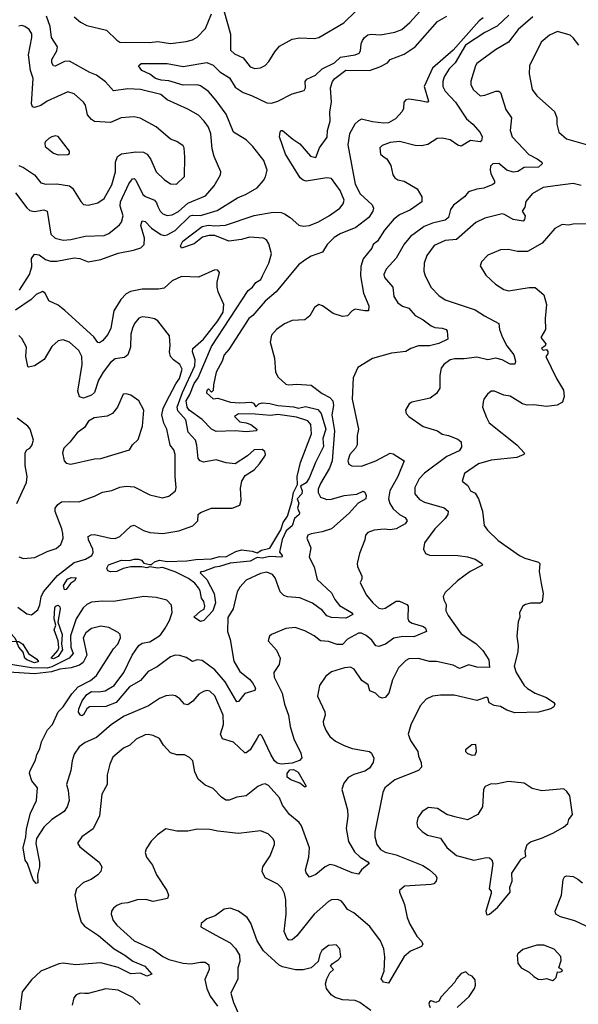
# Model space of a CAD drawing. Extents: x 1690054 to 1842981, y 782881 to 914114.
# Tile 466 of 656: x 1802451 to 1805987, y 806914 to 813147. Entities that reach past the tile are written whole.
import ezdxf

# ---------------------------------------------------------------- set-up
doc = ezdxf.new("R2010")
doc.units = 0

msp = doc.modelspace()

# ---------------------------------------------------------------- linework, layer by layer
at = {"layer": '0CON10XD'}
for points in [[(1805546.6, 813175), (1805473.3, 813106.7), (1805394.5, 813065), (1805273.3, 812985), (1805207, 812873), (1805169.6, 812835), (1805138.9, 812785), (1805129.3, 812755), (1805130.4, 812725), (1805143.8, 812695), (1805208.9, 812625), (1805280.1, 812520.1), (1805320, 812485), (1805365, 812432), (1805378.6, 812405), (1805375, 812381.2), (1805365, 812374.5), (1805305, 812381.5), (1805245, 812346.4), (1805225, 812352.3), (1805175, 812387.1), (1805125, 812397.5), (1805094.3, 812395.7), (1805035, 812357.5), (1804995, 812348.6), (1804955, 812350), (1804855, 812375.6), (1804795, 812369.5), (1804745, 812350.8), (1804730.8, 812335), (1804734.3, 812295), (1804757.5, 812277.5), (1804775, 812266), (1804800, 812225), (1804813.8, 812165), (1804826.1, 812146.1), (1804844.2, 812134.2), (1804885, 812124.2), (1804966, 812076), (1804996.9, 812025), (1804995.7, 811995), (1804925, 811942.5), (1804855, 811911.3), (1804818.9, 811885), (1804760, 811815), (1804715.8, 811744.2), (1804688.9, 811725), (1804680.2, 811699.8), (1804625.9, 811634.1), (1804611.2, 811585), (1804608, 811525), (1804627.2, 811415), (1804660.4, 811335), (1804658, 811305), (1804635, 811303.8), (1804575, 811315.5), (1804555, 811304.3), (1804526.6, 811273.4), (1804495, 811268.6), (1804435, 811287.1), (1804366.7, 811335), (1804345, 811343.3), (1804316.7, 811325), (1804287.3, 811272.7), (1804255, 811246.2), (1804175, 811242.9), (1804128.1, 811221.9), (1804076.2, 811185), (1804045, 811150), (1804036.1, 811106.1), (1804062.9, 811005), (1804069.2, 810915), (1804086, 810885), (1804135, 810840.8), (1804155, 810835.6), (1804205, 810839.5), (1804295, 810834.5), (1804365, 810780), (1804415, 810754.7), (1804433.1, 810735), (1804437.7, 810705), (1804426.2, 810645), (1804443, 810545), (1804427.8, 810355), (1804411.5, 810308.5), (1804355, 810211.2), (1804340.5, 810175), (1804339.2, 810155), (1804355.3, 810125.3), (1804395, 810110.8), (1804425, 810111.2), (1804505, 810134.7), (1804585, 810142.7), (1804625, 810162.9), (1804635, 810156.2), (1804644.4, 810135), (1804641.4, 810115), (1804594.1, 810085.9), (1804536.2, 810023.8), (1804425, 809924.4), (1804365.5, 809904.5), (1804295, 809892), (1804275, 809883.3), (1804268, 809865), (1804292.9, 809805), (1804284.2, 809745), (1804313.9, 809683.9), (1804333.4, 809603.4), (1804425, 809518.9), (1804446, 809476), (1804475, 809439.1), (1804552, 809395), (1804558.9, 809381.1), (1804515, 809358.9), (1804425, 809362.4), (1804394.1, 809374.1), (1804367, 809407), (1804305, 809453.9), (1804225, 809487.7), (1804145.5, 809494.5), (1804122.3, 809502.3), (1804100, 809525), (1804067.7, 809615), (1804051.9, 809635), (1804015, 809650.8), (1803975, 809640.7), (1803885, 809598.6), (1803845, 809554), (1803828.1, 809525), (1803802.8, 809417.2), (1803767.9, 809362.1), (1803766.4, 809275), (1803783.9, 809223.9), (1803806, 809086), (1803845, 809021.5), (1803905, 808972.5), (1803925, 808948.8), (1803942.5, 808915), (1803939.7, 808900.3), (1803875, 808882.2), (1803835, 808830.8), (1803825, 808830), (1803751.9, 808955), (1803685, 809030.8), (1803605, 809091.8), (1803575, 809094.4), (1803545, 809084.4), (1803505, 809109.1), (1803465, 809122.9), (1803435, 809123.8), (1803405, 809113.8), (1803320, 809050), (1803265, 809022.1), (1803215, 808963.3), (1803145, 808923.1), (1803060.5, 808825), (1802995, 808798.8), (1802892.7, 808797.3), (1802876, 808785), (1802855, 808746.2), (1802845, 808740.8), (1802835, 808744), (1802823.1, 808763.1), (1802824.7, 808785), (1802846.4, 808835), (1802875.7, 808875), (1802905, 808895.3), (1802952, 808892), (1802991.2, 808898.8), (1803048.4, 808931.6), (1803110.2, 809015), (1803162.8, 809125), (1803203.9, 809186.1), (1803225, 809199.7), (1803275, 809209.2), (1803325, 809239.6), (1803345, 809255.5), (1803371.3, 809295), (1803398.9, 809345), (1803416.5, 809395), (1803411.7, 809441.7), (1803382.2, 809472.2), (1803315, 809489.3), (1803235.9, 809495.9), (1803045, 809464), (1802975, 809467.1), (1802905, 809460), (1802875, 809446), (1802852.1, 809425), (1802808.1, 809355), (1802772.2, 809247.8), (1802774.8, 809175), (1802789, 809135), (1802763.5, 809106.5), (1802655, 809049.7), (1802625, 809042.5), (1802525, 809043.3), (1802326.1, 809076.1)], [(1802425, 812050.8), (1802495, 811956.5), (1802515, 811939.1), (1802545, 811933.8), (1802603.2, 811943.2), (1802623.8, 811935), (1802648.7, 811788.7), (1802675, 811763.1), (1802725, 811751.5), (1802775, 811756.4), (1802865, 811777.7), (1802985, 811780), (1803015, 811793.8), (1803082.4, 811847.6), (1803094.6, 811865), (1803105.9, 811905), (1803087.6, 811967.6), (1803089, 811995), (1803142, 812108), (1803165, 812140), (1803175, 812141.4), (1803185, 812130.8), (1803231.2, 812041.2), (1803248, 812028), (1803303.9, 812003.9), (1803317.8, 811987.8), (1803326.2, 811965), (1803340, 811935), (1803357.7, 811917.7), (1803385, 811907.7), (1803415, 811912.8), (1803455, 811932.4), (1803514.1, 811985.9), (1803627.8, 812032.2), (1803682.2, 812095), (1803721.9, 812165), (1803724.3, 812185), (1803681.1, 812281.1), (1803669.2, 812329.2), (1803660.4, 812425), (1803646.3, 812466.3), (1803618.9, 812505), (1803581.7, 812541.7), (1803515, 812580), (1803385, 812640.6), (1803345, 812673.6), (1803215, 812706.2), (1803135, 812709.1), (1803045, 812697.5), (1802994.7, 812754.7), (1802936.3, 812796.3), (1802895, 812813.6), (1802765, 812883.8), (1802735, 812881.8), (1802675, 812851.9), (1802665, 812855.7), (1802653.6, 812875), (1802653.9, 812895), (1802685, 812949.2), (1802690.8, 812975), (1802652.2, 813035), (1802644.2, 813105), (1802619.7, 813169.7)], [(1802795, 813165.5), (1802835, 813130.4), (1802875, 813110), (1803000.3, 813080.3), (1803065, 813016.7), (1803085, 813005.4), (1803273.4, 813003.4), (1803325, 813008.8), (1803405, 812995.4), (1803505, 813009.5), (1803545, 813020.4), (1803575, 813037.3), (1803628, 813092), (1803664.6, 813185)], [(1804260.4, 810699.6), (1804338.7, 810678.7), (1804359.5, 810655), (1804387.8, 810555), (1804370.4, 810495), (1804374.5, 810445), (1804324.2, 810345), (1804283.5, 810245), (1804265, 810215.8), (1804227.5, 810195), (1804238.8, 810165), (1804237.1, 810145), (1804208, 810115), (1804217.3, 810087.3), (1804210, 810055), (1804222.2, 810025), (1804220.6, 810015), (1804190.5, 809989.5), (1804175, 809942.5), (1804138.3, 809911.7), (1804113.1, 809856.9), (1804096, 809776), (1804111.4, 809755), (1804109.2, 809745), (1804035, 809748.9), (1803985, 809738.2), (1803955, 809743.8), (1803909.8, 809720.2), (1803782.7, 809707.3), (1803715, 809685.5), (1803685, 809682.2), (1803615, 809654), (1803598.3, 809651.7), (1803592.5, 809645), (1803635, 809602.5), (1803681.9, 809515), (1803690, 809455), (1803673.8, 809405), (1803616.2, 809345), (1803595, 809338), (1803553.3, 809365), (1803595, 809403.3), (1803617.5, 809415), (1803622.5, 809435), (1803616.7, 809465), (1803602.5, 809485), (1803592.5, 809532.5), (1803581.7, 809551.7), (1803560.2, 809580.2), (1803519.7, 809609.7), (1803435, 809652.5), (1803355, 809680), (1803325, 809676.2), (1803275, 809683.3), (1803255, 809677.5), (1803223.6, 809683.6), (1803155, 809683.6), (1803105, 809672.1), (1803065, 809653.6), (1803025, 809651.4), (1803007.7, 809657.7), (1803003.1, 809675), (1803013.7, 809696.3), (1803095, 809726.7), (1803145, 809724.4), (1803175, 809733.2), (1803202.7, 809732.7), (1803220.8, 809725), (1803236, 809706), (1803275, 809697.5), (1803285, 809697.5), (1803305, 809716.2), (1803335, 809726.7), (1803385, 809718), (1803508.3, 809721.7), (1803565, 809730.6), (1803665, 809733.8), (1803715, 809748.6), (1803755, 809747.5), (1803819.3, 809780.7), (1803855, 809790.6), (1803923.2, 809783.2), (1803955, 809772.5), (1803981.4, 809788.6), (1804035, 809802.2), (1804103.1, 809916.9), (1804118.6, 809965), (1804145.6, 810004.4), (1804174.2, 810095), (1804184.2, 810155), (1804210, 810205), (1804206.4, 810255), (1804229.3, 810345), (1804298.1, 810525), (1804294, 810585), (1804275, 810608.8), (1804202.1, 810632.1), (1804085, 810646.9), (1804037.4, 810642.6), (1803940.8, 810650.8), (1803835, 810652.5), (1803810, 810635), (1803845, 810602.5), (1803885, 810596.2), (1803915, 810583.8), (1803952.5, 810555), (1803950, 810545), (1803885, 810538.5), (1803814.7, 810544.7), (1803695, 810541.1), (1803665, 810554.3), (1803605, 810617.1), (1803523.6, 810675), (1803510.6, 810695), (1803505.5, 810735), (1803528.6, 810775), (1803554.8, 810845), (1803581, 810879), (1803665, 811078.2), (1803897.5, 811432.5), (1803924.5, 811455), (1803945, 811483.9), (1803977.3, 811502.7), (1803988.6, 811525), (1804028.8, 811605), (1804044, 811665), (1804027.9, 811727.9), (1804012.7, 811752.7), (1803995, 811764), (1803905, 811769.5), (1803854.6, 811755.4), (1803775, 811744.1), (1803685, 811781.4), (1803648.9, 811781.1), (1803608.7, 811771.3), (1803555, 811728), (1803475, 811701.2), (1803468, 811715), (1803483.9, 811745), (1803605, 811838.1), (1803645, 811847.2), (1803685, 811842.2), (1803753.3, 811846.7), (1803935, 811907.1), (1804055, 811927.7), (1804105, 811926.1), (1804127.2, 811917.2), (1804163.1, 811895), (1804216.9, 811846.9), (1804245, 811840.5), (1804285, 811843.6), (1804342.4, 811867.6), (1804412.7, 811907.3), (1804477.5, 811955), (1804499.2, 811980.8), (1804505.4, 812005), (1804480.5, 812065), (1804425, 812141.1), (1804395, 812147.1), (1804265, 812124.6), (1804245, 812130.6), (1804227.1, 812145), (1804133.1, 812295), (1804096.2, 812405), (1804098.8, 812435), (1804104, 812446), (1804115, 812446), (1804180.1, 812390.1), (1804225, 812362.1), (1804292.5, 812282.5), (1804325, 812274.3), (1804347.7, 812335), (1804396.7, 812403.3), (1804398.4, 812445), (1804415.3, 812505), (1804413.1, 812563.1), (1804424.3, 812625), (1804418.5, 812715), (1804431.3, 812755), (1804445.5, 812775), (1804515, 812827.1), (1804665, 812826.5), (1804731.5, 812848.5), (1804778.8, 812875), (1804796.7, 812895), (1804885, 812928.1), (1804955.3, 812974.7), (1805095, 813135.5), (1805155, 813170.4)], [(1803758.5, 812548.5), (1803695, 812636.5), (1803645, 812692.7), (1803595, 812728.4), (1803574, 812734), (1803485, 812732.1), (1803395, 812760.8), (1803345.7, 812764.3), (1803310, 812775), (1803275, 812801.8), (1803223.8, 812825), (1803202.5, 812855), (1803220.7, 812869.3), (1803385, 812868.8), (1803485, 812851.1), (1803635, 812875.7), (1803675, 812858.7), (1803717.1, 812817.1), (1803779.5, 812779.5), (1803815, 812720), (1803865, 812686.2), (1803917.9, 812667.9), (1804015, 812620.9), (1804045, 812618.5), (1804085, 812631.5), (1804175, 812678.6), (1804251.2, 812698.8), (1804260, 812715), (1804258.5, 812755), (1804269.1, 812770.9), (1804323.9, 812796.1), (1804365, 812836.7), (1804443.3, 812875), (1804480.6, 812909.4), (1804575, 812924.5), (1804600, 812935), (1804609.2, 812949.2), (1804611.5, 812995), (1804620, 813015), (1804633.1, 813035), (1804655, 813052.2), (1804675, 813056.5), (1804735, 813050.4), (1804825, 813068.1), (1804870.6, 813085), (1804921.3, 813128.7), (1805005, 813222.2)], [(1803742.1, 813205), (1803784.5, 813055.5), (1803784.3, 812955), (1803811.4, 812931.4), (1803865, 812906.2), (1803908.7, 812848.7), (1803938.9, 812838.9), (1803975, 812843.1), (1804005, 812857.5), (1804028.5, 812881.5), (1804065.5, 812944.5), (1804095, 812978.8), (1804175, 813024.3), (1804225, 813032.5), (1804315, 813028.5), (1804345, 813034.4), (1804501.9, 813128.1), (1804578.1, 813201.9)], [(1802445, 812224.5), (1802475, 812210.5), (1802544.3, 812165), (1802585, 812114.4), (1802615.4, 812105.4), (1802685, 812108.9), (1802766, 812095), (1802785, 812080.6), (1802836.8, 811996.8), (1802855, 811978), (1802885, 811972.9), (1802945, 811988.6), (1802985, 812015.6), (1803035, 812100.8), (1803058.1, 812185), (1803056.9, 812245), (1803068.9, 812281.1), (1803095, 812297.2), (1803185, 812310.8), (1803235, 812307.9), (1803256.9, 812295), (1803281.3, 812261.3), (1803315, 812184.2), (1803365.7, 812135), (1803405, 812108.9), (1803443.1, 812106.9), (1803495, 812154), (1803496.9, 812276.9), (1803492.2, 812335), (1803485, 812349.2), (1803445.4, 812375.4), (1803405, 812390), (1803315, 812469.6), (1803213, 812523), (1803175, 812531.5), (1803145, 812530.9), (1803093.3, 812525), (1803025, 812497.1), (1802925, 812503.1), (1802905, 812515.7), (1802880.6, 812545), (1802867.3, 812605), (1802855, 812625.7), (1802795, 812677.5), (1802755, 812690.6), (1802625, 812631.5), (1802585, 812604.5), (1802545, 812592.1), (1802531.9, 812595), (1802525.5, 812615.5), (1802536.9, 812775), (1802519.5, 812825), (1802505.5, 812925), (1802527.8, 813035), (1802527.2, 813057.2), (1802510.8, 813085), (1802484, 813104), (1802465, 813109.6), (1802445, 813106.9)], [(1805385, 813159.5), (1805359.8, 813140.2), (1805195, 812955.2), (1805065, 812841.1), (1805011.6, 812725), (1805039.5, 812630.5), (1805035.7, 812624.3), (1805025.5, 812624.5), (1804985, 812632.7), (1804915, 812643.8), (1804895, 812640), (1804882.4, 812625), (1804879.5, 812585), (1804871.3, 812565), (1804830.5, 812519.5), (1804785.7, 812494.3), (1804755, 812491.6), (1804685, 812500.3), (1804615, 812517.8), (1804595, 812507.8), (1804573.3, 812485), (1804539.5, 812425), (1804528.2, 812355), (1804575.2, 812105), (1804605.7, 812045), (1804681.2, 811975), (1804689.5, 811955), (1804686.5, 811935), (1804660, 811895), (1804578.9, 811831.1), (1804478.9, 811791.1), (1804441.9, 811768.1), (1804398, 811725), (1804367.5, 811675), (1804295, 811650), (1804255, 811624.4), (1804215, 811595.6), (1804075.3, 811424.7), (1804003.7, 811366.3), (1803926.4, 811275), (1803901.5, 811255), (1803775, 811060), (1803744.2, 811025), (1803732.9, 810985), (1803694.6, 810915.4), (1803676.7, 810835), (1803675, 810800), (1803665, 810790), (1803645, 810810), (1803635, 810800), (1803632.5, 810785), (1803675, 810747.5), (1803705, 810751.2), (1803785.9, 810725.9), (1803845, 810721.8), (1803916.3, 810726.3), (1803930, 810720), (1803945, 810696.2), (1803963.9, 810716.1), (1803985, 810722.5), (1804035, 810718), (1804085, 810705.3), (1804185, 810696.8), (1804215, 810687.3), (1804260.4, 810699.6)], [(1805698.9, 813165), (1805606.5, 813085), (1805544.7, 813005.3), (1805462.7, 812957.3), (1805345, 812870), (1805335.6, 812855), (1805307.1, 812757.1), (1805307.1, 812735), (1805323, 812703), (1805365, 812664.4), (1805395, 812668.5), (1805465, 812695.6), (1805485, 812694.2), (1805495, 812686), (1805528.8, 812578.8), (1805564.3, 812525), (1805555.5, 812445), (1805567.8, 812405), (1805673.6, 812293.6), (1805726.9, 812266.9), (1805755.5, 812245.5), (1805757.5, 812235), (1805735, 812213.6), (1805645, 812210.8), (1805605, 812185.4), (1805575, 812182), (1805535.6, 812195), (1805485, 812236.1), (1805445, 812234.4), (1805431.1, 812218.9), (1805428.8, 812195), (1805433.1, 812173.1), (1805457.5, 812125), (1805456.8, 812113.2), (1805445, 812102.9), (1805389.3, 812080.7), (1805345.6, 812074.4), (1805292.5, 812057.5), (1805267.1, 812025), (1805196.9, 811973.1), (1805178.8, 811945), (1805165.6, 811895.6), (1805145, 811878.6), (1805065, 811860), (1805011.6, 811838.4), (1804924.8, 811775.2), (1804885, 811725.6), (1804835, 811636.7), (1804771.7, 811568.3), (1804755.4, 811535), (1804760, 811515), (1804813.3, 811455), (1804820, 811395), (1804844.4, 811355), (1804874.2, 811334.2), (1804915, 811320.4), (1804955, 811274.5), (1805005, 811247.8), (1805055, 811208.6), (1805077.9, 811197.9), (1805125, 811194.5), (1805151.2, 811185), (1805157.1, 811175), (1805160.8, 811125), (1805105, 811098), (1805045, 811082), (1804975, 811081.9), (1804926.2, 811065), (1804895, 811046.4), (1804805, 811036.2), (1804685, 811003.3), (1804591.2, 810945), (1804560.9, 810879.1), (1804556, 810745), (1804595.5, 810555), (1804587.5, 810515), (1804586.9, 810455), (1804577.1, 810435), (1804540.6, 810395), (1804528.1, 810355), (1804533.7, 810333.7), (1804552.4, 810322.4), (1804615, 810320), (1804705, 810353.8), (1804795, 810402.9), (1804815, 810399.5), (1804884.2, 810355), (1804845.2, 810254.8), (1804794.6, 810165), (1804784.6, 810115), (1804793.1, 810085), (1804815, 810050.5), (1804855, 810015.4), (1804892, 809995), (1804902.9, 809975), (1804890, 809955), (1804835, 809924.5), (1804795, 809918.5), (1804757.8, 809922.2)], [(1805990.8, 812985), (1805955, 813033.3), (1805935, 813050), (1805855, 813072.9), (1805805, 813048.9), (1805751.5, 813005), (1805677.8, 812855), (1805676.5, 812805), (1805695.7, 812705), (1805725.4, 812665.4), (1805836.9, 812565), (1805851.4, 812525), (1805851.9, 812485), (1805864.6, 812434.6), (1805912.9, 812392.9), (1806045, 812354.4)], [(1802448.5, 811435), (1802512.2, 811535), (1802527, 811583), (1802526, 811635), (1802545, 811662.5), (1802575, 811658), (1802615, 811628.8), (1802645, 811618.2), (1802685, 811618.4), (1802795, 811639.7), (1802831.2, 811635), (1802885, 811613.6), (1802965, 811628.8), (1803075, 811670), (1803171.3, 811688.7), (1803218, 811702), (1803238.2, 811725), (1803240.9, 811765), (1803218.1, 811845), (1803225, 811874.3), (1803245, 811870.4), (1803285, 811827.6), (1803345, 811786.7), (1803365, 811781.6), (1803385, 811785.3), (1803435, 811812.4), (1803529.6, 811905), (1803545, 811910), (1803595, 811907), (1803701.6, 811938.4), (1803830.5, 812019.5), (1803885, 812042.5), (1803955, 812083.1), (1803995, 812130), (1804007.4, 812152.6), (1804016.4, 812195), (1803995.6, 812255), (1803925.7, 812345), (1803885, 812385.7), (1803804.4, 812435), (1803758.5, 812548.5)], [(1802695, 812291.2), (1802755, 812293.3), (1802765, 812300), (1802766.7, 812315), (1802695, 812406.7), (1802675, 812411.2), (1802655, 812406), (1802635, 812396), (1802613.8, 812375), (1802608.8, 812365), (1802612, 812345), (1802665, 812301.2), (1802695, 812291.2)], [(1806005, 812097.5), (1805955, 812109.6), (1805840, 812095), (1805765.4, 812084.6), (1805694.2, 812045), (1805655, 811996.2), (1805648.8, 811961.2), (1805630.8, 811935), (1805649.6, 811905), (1805647.3, 811882.7), (1805637.3, 811872.7), (1805575, 811881.5), (1805520.8, 811915), (1805505, 811918.5), (1805395, 811890), (1805337.4, 811862.6), (1805215, 811755.5), (1805145, 811750), (1805075, 811717.8), (1805027.5, 811655), (1805010.9, 811605), (1805008.9, 811555), (1805016.9, 811525), (1805055, 811451.4), (1805105, 811400.8), (1805144.4, 811374.4), (1805335, 811310.4), (1805392.4, 811272.4), (1805484.2, 811225), (1805488.5, 811185), (1805508.1, 811135), (1805533.6, 811083.6), (1805578.6, 811025), (1805588.9, 810985), (1805584.4, 810965.6), (1805555, 810967.1), (1805505, 810993.9), (1805465, 811003.7), (1805415, 810993.1), (1805345, 811011.1), (1805265, 811000.6), (1805205, 811000.5), (1805175, 810993.3), (1805135.6, 810965), (1805119.2, 810940.8), (1805111.2, 810895), (1805109.4, 810815), (1805089.2, 810780.8), (1805048.3, 810751.7), (1804933, 810727), (1804916.7, 810715), (1804893.3, 810675), (1804896.7, 810655), (1804913.8, 810635), (1805005, 810572.5), (1805095, 810544.4), (1805125, 810523.6), (1805165, 810515.7), (1805225, 810492.5), (1805245.6, 810475), (1805248.2, 810441.8), (1805231.9, 810418.1), (1805155, 810382.5), (1805013.8, 810276.2), (1804978.7, 810241.3), (1804951.8, 810185), (1804952.5, 810145), (1804980.8, 810110.8), (1805012.6, 810092.6), (1805137.3, 810057.3), (1805164.2, 810035), (1805160.6, 810015), (1805145, 809990), (1805077.8, 809925), (1805012.9, 809835), (1805007.5, 809795), (1805018.8, 809768.8), (1805045, 809758.1), (1805225, 809754.6), (1805286.5, 809746.5), (1805335, 809732.2), (1805376.2, 809705), (1805380, 809695), (1805302, 809655), (1805222.9, 809595), (1805145, 809522), (1805130.8, 809495), (1805135, 809474.2)], [(1806162.3, 811857.7), (1805955, 811852.9), (1805925, 811846.9), (1805885, 811850), (1805838, 811825), (1805757.3, 811732.7), (1805665, 811680.6), (1805601.3, 811678.7), (1805545, 811692.5), (1805495, 811690), (1805415, 811656), (1805374, 811615), (1805365, 811590), (1805400.9, 811530.9), (1805462.5, 811472.5), (1805515, 811440), (1805545, 811431.4), (1805675, 811451.4), (1805715, 811452), (1805768, 811405), (1805786, 811345), (1805777.5, 811255), (1805779.4, 811185), (1805750, 811135), (1805780.8, 811095), (1805777.5, 811082.5), (1805754.5, 811065), (1805765, 811056.2), (1805785, 811058.8), (1805795, 811046.7), (1805795, 811032.5), (1805782.5, 811015), (1805848, 810875), (1805893, 810803), (1805897.9, 810762.1), (1805886.7, 810725), (1805852.7, 810707.3), (1805785, 810698.9), (1805705, 810710), (1805662.4, 810707.6), (1805633.8, 810715), (1805555, 810764.2), (1805515, 810770.8), (1805455.7, 810795.7), (1805435, 810796), (1805412.7, 810777.3), (1805390, 810745), (1805383.8, 810725), (1805381.2, 810695), (1805405, 810630), (1805422, 810595), (1805597.1, 810455), (1805646.7, 810403.3), (1805642.5, 810395), (1805597.5, 810375), (1805435, 810358.1), (1805354.7, 810335.3), (1805266.1, 810273.9), (1805251.2, 810225), (1805287.5, 810197.5), (1805304.8, 810164.8), (1805335, 810150.8), (1805355.6, 810115), (1805380.8, 810035), (1805391.2, 809945), (1805411.2, 809915), (1805479.7, 809849.7), (1805615.4, 809755.4), (1805648.7, 809738.7), (1805734.2, 809714.2), (1805743.8, 809705), (1805739.7, 809655), (1805751.7, 809578.3), (1805764.5, 809515), (1805757.8, 809462.2), (1805745, 809454.2), (1805685, 809454.2), (1805652.5, 809445), (1805636.7, 809435), (1805613.8, 809395), (1805616.2, 809365), (1805605.8, 809335), (1805598.1, 809245), (1805606.5, 809185), (1805603.6, 809145), (1805580.6, 809055), (1805593.3, 809015), (1805645, 808933.5), (1805665, 808913.8), (1805714.1, 808884.1), (1805785, 808856.1), (1805832.5, 808825), (1805837.5, 808815), (1805832.2, 808797.8), (1805814, 808785), (1805735, 808762.7), (1805585, 808760.3), (1805535, 808775.9), (1805495, 808799.1), (1805455.3, 808805.3), (1805422.6, 808822.6), (1805414.2, 808854.2), (1805405, 808858.6), (1805345, 808837.9), (1805200.5, 808870.5), (1805115, 808870.8), (1805065, 808864.2), (1805024.6, 808845.4), (1804985, 808803.8), (1804926.1, 808683.9), (1804910, 808625), (1804924.4, 808585), (1804971.4, 808515), (1804975.8, 808485), (1804992.9, 808445), (1804994.3, 808415), (1804975, 808393.5), (1804824.6, 808335.4), (1804763.1, 808285), (1804749.6, 808255), (1804699.4, 808005), (1804698.9, 807975), (1804711.5, 807925), (1804735, 807894.6), (1804765, 807878.4), (1804835, 807859.7), (1805002.9, 807792.9), (1805044.5, 807765), (1805085, 807729.4), (1805092.5, 807715), (1805087.1, 807692.9), (1805072.4, 807677.6), (1805055, 807671.8), (1804887.5, 807662.5), (1804855.8, 807635), (1804854.3, 807625), (1804886.4, 807546.4), (1804904.5, 807465), (1804921.5, 807421.5), (1804965.6, 807345), (1804995, 807313.8), (1805002.9, 807295), (1804995, 807281.4), (1804925, 807250.6), (1804885, 807217.5), (1804785, 807048), (1804754.2, 807055), (1804739.1, 807075), (1804757.5, 807125), (1804762.5, 807215), (1804755.9, 807265.9), (1804735.3, 807315.3), (1804666.4, 807406.4), (1804565, 807494.4), (1804525, 807514.4), (1804505.4, 807545.4), (1804488.3, 807568.3), (1804465, 807578.6), (1804425, 807575.6), (1804405, 807565.6), (1804315, 807485.5), (1804205, 807348.9), (1804175, 807322.5), (1804155, 807320), (1804140.8, 807335), (1804125.7, 807375), (1804137.3, 807485), (1804135.9, 807575), (1804126.5, 807616.5), (1804109.3, 807649.3), (1804085, 807675.6), (1804005, 807715.8), (1803986.7, 807755), (1803990.4, 807785), (1804035.6, 807855), (1804064.4, 807925), (1804064.3, 807945), (1804053.4, 807963.4), (1804023.2, 807993.2), (1803975, 808012.5), (1803835, 807995.7), (1803705, 808009.5), (1803655, 808021.2), (1803575, 808022.2), (1803515, 808010.6), (1803445, 808009.4), (1803375, 808026), (1803322.5, 807987.5), (1803282.4, 807947.6), (1803250.9, 807899.1), (1803245.7, 807875), (1803254.3, 807845), (1803291.4, 807795), (1803317.8, 807735), (1803382.5, 807635), (1803392, 807605), (1803386.7, 807585), (1803295, 807565.6), (1803248.9, 807578.9), (1803195, 807576.2), (1803135.9, 807555.9), (1803095, 807552.5), (1803065, 807540.8), (1803045, 807523.8), (1803032.5, 807505), (1803029.2, 807485), (1803043.1, 807445), (1803066.5, 807415), (1803176.3, 807316.3), (1803295, 807260.4), (1803357.2, 807217.2), (1803395, 807199.1), (1803485, 807174.6), (1803535, 807171.5), (1803595, 807181.8), (1803625, 807181.9), (1803648.1, 807165), (1803650, 807135), (1803622.2, 807072.2), (1803634.6, 807015), (1803657.1, 806965), (1803702.8, 806902.8)], [(1802438.1, 809428.1), (1802495, 809385.8), (1802525, 809380.8), (1802565, 809412), (1802577.7, 809442.3), (1802587.1, 809492.9), (1802602.1, 809525), (1802690.3, 809629.7), (1802795, 809710.8), (1802868, 809732), (1802906.4, 809755), (1802916.4, 809775), (1802914.7, 809795), (1802886.2, 809855), (1802885, 809875.6), (1802903.3, 809886.7), (1802925, 809888.5), (1803025, 809865.4), (1803055, 809863.9), (1803085.3, 809874.7), (1803121.2, 809908.8), (1803155, 809940.6), (1803175, 809946.5), (1803235, 809913.6), (1803275, 809900), (1803356.2, 809893.8), (1803457.8, 809912.2), (1803547.4, 809942.6), (1803578.6, 809975), (1803581.1, 810015), (1803595, 810027.5), (1803665, 810054.4), (1803795, 810055.8), (1803843.8, 810075), (1803852.5, 810105), (1803847.7, 810182.3), (1803856.2, 810225), (1803878.3, 810261.7), (1803935, 810296.7), (1803968, 810335), (1804003.3, 810385), (1804007.5, 810395), (1804003.6, 810413.6), (1803985, 810425.8), (1803935, 810424.2), (1803893, 810387), (1803815, 810336.2), (1803757.7, 810342.3), (1803695, 810360.8), (1803615, 810345.5), (1803593.7, 810353.7), (1803580.4, 810370.4), (1803573.1, 810453.1), (1803563.1, 810485), (1803516.9, 810536.9), (1803502.5, 810615), (1803452.2, 810672.2), (1803447.9, 810695), (1803482.1, 810787.9), (1803558.6, 810955), (1803560.5, 810995), (1803545.2, 811045), (1803546.9, 811065), (1803615, 811125.3), (1803705, 811241.7), (1803738.4, 811295), (1803743.4, 811345), (1803707.9, 811425), (1803701.5, 811455), (1803701.4, 811485), (1803716.4, 811546.4), (1803705, 811562.5), (1803685, 811563.8), (1803581.7, 811518.3), (1803475, 811522.5), (1803415.7, 811495), (1803365, 811447.5), (1803330.4, 811440.4), (1803225, 811441.1), (1803152.8, 811427.2), (1803125, 811412.3), (1803092, 811375), (1803046.3, 811305), (1803026.8, 811195), (1803008.6, 811155), (1802975.6, 811115), (1802955, 811101.1), (1802945, 811102.9), (1802919.3, 811139.3), (1802736.7, 811306.7), (1802695, 811339.2), (1802635, 811367.5), (1802611.9, 811415), (1802595, 811425.5), (1802555, 811408.6), (1802524.1, 811375), (1802425, 811307.5)], [(1802445, 809746), (1802475, 809736.2), (1802547.3, 809742.7), (1802625, 809780), (1802681.3, 809798.7), (1802710.8, 809825), (1802725.7, 809865), (1802724.3, 809895), (1802718.1, 809925), (1802675.7, 810034.3), (1802674.4, 810055), (1802691.1, 810078.9), (1802714.6, 810095.4), (1802765, 810096.4), (1802825.6, 810094.4), (1802925, 810130.8), (1802975, 810156.7), (1803035, 810166.2), (1803085, 810187.3), (1803125, 810194.5), (1803175, 810190.5), (1803275, 810140), (1803355, 810120.6), (1803395, 810130), (1803438, 810165), (1803441.9, 810185), (1803434.4, 810255), (1803435.5, 810395), (1803425.5, 810425), (1803404, 810454), (1803382.5, 810555), (1803363, 810593), (1803350.2, 810645), (1803359.5, 810685), (1803377.9, 810725), (1803438.5, 810841.5), (1803462.6, 810875), (1803479.2, 810935), (1803465, 810964.3), (1803423.5, 810993.5), (1803405.5, 811015), (1803399.2, 811045), (1803402.7, 811085), (1803398.8, 811145), (1803325, 811240), (1803305, 811253.1), (1803265, 811262.9), (1803225, 811266.9), (1803205, 811258.6), (1803176.7, 811225), (1803163.8, 811195), (1803154.1, 811155.9), (1803152.1, 811075), (1803134.7, 811025.3), (1803115, 811009.6), (1803055, 810999.3), (1803025, 810977.8), (1802978.3, 810915), (1802949.7, 810865), (1802923.7, 810786.3), (1802905, 810771.2), (1802855, 810751.8), (1802829.7, 810759.7), (1802818.8, 810795), (1802845.5, 810964.5), (1802844.3, 811015), (1802825, 811053.9), (1802765, 811105.6), (1802725, 811120.6), (1802695, 811114.4), (1802655, 811077.5), (1802604.6, 810995.4), (1802544.4, 810955.6), (1802506.7, 810946.7), (1802501.4, 810951.4), (1802489.5, 811015), (1802493.3, 811073.3), (1802465, 811128.8), (1802445, 811148)], [(1802775, 810334.3), (1802923.7, 810366.3), (1802965, 810369.4), (1803146, 810425), (1803165, 810456.7), (1803200.8, 810489.2), (1803227.3, 810575), (1803237.3, 810675), (1803205, 810733.8), (1803155, 810770), (1803125, 810778.8), (1803105, 810777.5), (1803070.8, 810695), (1803039.2, 810655), (1803005, 810638.2), (1802922.8, 810627.2), (1802886.2, 810605), (1802861.2, 810565), (1802815, 810532.9), (1802767.8, 810472.2), (1802730, 810435), (1802722.5, 810405), (1802731.4, 810355), (1802745, 810340), (1802775, 810334.3)], [(1802432.9, 810085), (1802493, 810217), (1802498.8, 810255), (1802484.4, 810325), (1802485.8, 810405), (1802495, 810423.3), (1802514.2, 810435.8), (1802527.7, 810452.3), (1802538.8, 810485), (1802516.7, 810555), (1802501.2, 810575), (1802433.8, 810625)], [(1804757.8, 809922.2), (1804695, 809915.5), (1804655, 809901.4), (1804640, 809885), (1804635.8, 809855), (1804601.7, 809768.3), (1804587.1, 809705), (1804589.4, 809685), (1804617.5, 809625), (1804616.7, 809605), (1804606.7, 809585), (1804614, 809565), (1804645.7, 809505), (1804685.6, 809455), (1804725, 809422.2), (1804745, 809417.5), (1804765, 809422.5), (1804835, 809465.3), (1804855, 809465.3), (1804901.1, 809445), (1804909.5, 809435), (1804907.1, 809357.1), (1804915, 809338.8), (1804936.2, 809326.2), (1805006.9, 809306.9), (1805018.9, 809295), (1805026, 809275), (1804945, 809240.2), (1804876.7, 809243.3), (1804818.3, 809231.7), (1804765.7, 809195), (1804725, 809178.9), (1804705, 809184.4), (1804679.6, 809219.6), (1804645, 809249.6), (1804615, 809263.2), (1804595, 809263.3), (1804525, 809226.4), (1804495, 809192), (1804461, 809191), (1804405, 809210.9), (1804355, 809214.5), (1804315, 809246.7), (1804255, 809279.4), (1804195, 809299.2), (1804135, 809292.5), (1804045, 809255.8), (1804031.2, 809245), (1804024, 809215), (1804076.6, 809156.6), (1804100, 809105), (1804094.3, 809065), (1804060, 809015), (1804061.9, 808985), (1804113.1, 808885), (1804127.9, 808815), (1804151.5, 808745), (1804162.3, 808672.3), (1804185.9, 808595.9), (1804230.8, 808505), (1804237.5, 808475), (1804222.4, 808457.6), (1804175, 808440.4), (1804105, 808434.7), (1804081, 808441), (1804063.1, 808455), (1804040.4, 808495), (1803985, 808612.5), (1803975, 808622.5), (1803965, 808617.5), (1803955, 808600), (1803909.4, 808525), (1803885, 808506), (1803875, 808506.2), (1803805, 808573.8), (1803734.3, 808595), (1803722.7, 808625), (1803741.3, 808685), (1803738.8, 808745), (1803686.7, 808866.7), (1803655, 808897.1), (1803635, 808900.6), (1803613.8, 808895), (1803585, 808876.9), (1803546.3, 808833.7), (1803515, 808809.4), (1803495, 808814.3), (1803465, 808847.1), (1803436.1, 808866.1), (1803415, 808870.9), (1803375, 808867.5), (1803335, 808849.5), (1803265.3, 808804.7), (1803112.6, 808737.4), (1803031.4, 808685), (1802937.6, 808602.4), (1802865, 808570.7), (1802828.2, 808545), (1802795, 808498), (1802783.6, 808456.4), (1802774.4, 808395), (1802746.9, 808305), (1802758, 808268), (1802764, 808205), (1802751.5, 808165), (1802731.5, 808135), (1802654.5, 808085), (1802603.2, 808036.8), (1802556.7, 807965), (1802552.7, 807932.7), (1802576, 807815), (1802576, 807785), (1802563.9, 807733.9), (1802566.2, 807683.8), (1802555, 807680), (1802535, 807703.3), (1802499.4, 807805), (1802486.3, 807826.3), (1802472, 807905), (1802490.2, 807975), (1802493.8, 808025), (1802519.5, 808125), (1802556.5, 808205), (1802562.5, 808285), (1802528.2, 808328.2), (1802513.3, 808375), (1802517.5, 808395), (1802549.9, 808460.1), (1802558.8, 808495), (1802578, 808532), (1802587.9, 808575), (1802627.4, 808652.6), (1802659.2, 808685), (1802695, 808765.6), (1802725, 808797.3), (1802780.8, 808879.2), (1802820, 808925), (1802898.1, 808965), (1802936.9, 808995), (1803045.3, 809164.7), (1803071.1, 809195), (1803088.1, 809235), (1803085.7, 809255), (1803075, 809268), (1803015, 809298.8), (1802965, 809309.1), (1802905, 809292.7), (1802870, 809265), (1802852.3, 809235), (1802875.4, 809125), (1802851.5, 809078.5), (1802828.5, 809061.5), (1802776.4, 809043.6), (1802705, 809036), (1802651.5, 809018.5), (1802545, 809005.6), (1802315, 809020.8)], [(1802735, 809537.5), (1802728.1, 809565), (1802753.9, 809605), (1802776.6, 809616.6), (1802807.5, 809615), (1802798, 809595), (1802772.5, 809577.5), (1802745, 809540), (1802735, 809537.5)], [(1805135, 809474.2), (1805150.6, 809445), (1805149.4, 809405), (1805163.5, 809375), (1805245, 809258.9), (1805339.1, 809199.1), (1805381.9, 809155), (1805420.4, 809095), (1805424.4, 809045.6), (1805345, 809049.3), (1805295, 809062.5), (1805235, 809040), (1805195, 809061.2), (1805090, 809085), (1805045, 809083.8), (1804975, 809103.5), (1804915, 809100.8), (1804895, 809090), (1804849.2, 809045), (1804810.8, 808969.2), (1804786.9, 808883.1), (1804765, 808855.6), (1804745, 808851.3), (1804728, 808858), (1804703.7, 808883.7), (1804667.9, 808897.9), (1804656.2, 808936.2), (1804616.2, 808965), (1804567.5, 809035), (1804545, 809048.1), (1804507.5, 809045), (1804425, 809020), (1804387.9, 808992.1), (1804348.3, 808931.7), (1804335.8, 808865), (1804383.3, 808765), (1804383.5, 808745), (1804371.1, 808705), (1804373.3, 808685), (1804390.6, 808645), (1804415, 808609.2), (1804450.6, 808580.6), (1804505, 808552.5), (1804555, 808534.6), (1804666, 808515), (1804678, 808505), (1804692.9, 808472.9), (1804688.2, 808445), (1804665, 808409.5), (1804635, 808390.8), (1804565, 808368.9), (1804530.8, 808349.2), (1804502.2, 808315), (1804490.6, 808275), (1804525.5, 808145), (1804527.3, 808105), (1804518, 808028), (1804532.3, 807945), (1804570.3, 807880.3), (1804606.9, 807846.9), (1804655, 807817.1), (1804662.9, 807805), (1804615, 807765.6), (1804595, 807739.2), (1804555, 807746), (1804445, 807793.2), (1804415, 807799.1), (1804385, 807785.6), (1804325, 807737.1), (1804285, 807720), (1804265, 807746.7), (1804260, 807765), (1804281.8, 807845), (1804284.5, 807905), (1804234.1, 808044.1), (1804220, 808065), (1804158.8, 808115), (1804115.3, 808175), (1804095, 808221.2), (1804025, 808299.4), (1804005, 808309.4), (1803985, 808306.9), (1803957.8, 808292.2), (1803885, 808234.5), (1803825, 808226.4), (1803776, 808206), (1803755, 808207.5), (1803728, 808225), (1803675, 808280.8), (1803625, 808301.9), (1803579.7, 808339.7), (1803560, 808385), (1803546.7, 808455), (1803526, 808476), (1803495, 808493.3), (1803445, 808492.9), (1803405.4, 808505.4), (1803362, 808555), (1803335, 808598), (1803296.6, 808616.6), (1803265, 808623.3), (1803245, 808620.6), (1803187.9, 808592.1), (1803148.6, 808555), (1803108, 808535), (1803041.1, 808478.9), (1803020.5, 808435), (1803005, 808367.5), (1803004.2, 808305), (1802970.6, 808245), (1802955, 808107.5), (1802916, 808025), (1802843.3, 807975), (1802816.7, 807935), (1802830.9, 807910.9), (1802953.8, 807813.8), (1802970, 807785), (1802964.5, 807755.5), (1802946, 807735), (1802902.5, 807705), (1802854.7, 807685.3), (1802810.6, 807645), (1802800, 807605), (1802816.7, 807516.7), (1802840, 807435), (1802859.9, 807409.9), (1802950.5, 807350.5), (1803047.8, 807265), (1803115.9, 807225.9), (1803167.2, 807187.2), (1803242.2, 807155), (1803286.7, 807105), (1803255, 807093.6), (1803215, 807111.4), (1803155, 807108.2), (1803075, 807148.5), (1802965, 807176.8), (1802805, 807163.6), (1802725, 807175.5), (1802698.3, 807171.7), (1802585.3, 807124.7), (1802525, 807069.5), (1802466.6, 806993.4), (1802451.3, 806878.7)], [(1802665, 809102.1), (1802650, 809105), (1802693.1, 809155), (1802698.1, 809171.9), (1802694.6, 809215), (1802667.9, 809285), (1802678.6, 809315), (1802667.9, 809355), (1802672.3, 809425), (1802676.9, 809435), (1802695, 809440.6), (1802705, 809431.2), (1802707.4, 809417.4), (1802692.9, 809332.9), (1802719.7, 809255), (1802715.8, 809195), (1802722.2, 809157.8), (1802695, 809115.6), (1802665, 809102.1)], [(1802545, 809075.3), (1802496.5, 809095), (1802483.6, 809105), (1802472.7, 809142.7), (1802444.6, 809175), (1802430, 809210), (1802385, 809209.7), (1802348.5, 809225), (1802316.9, 809256.9), (1802295, 809270), (1802293.2, 809286.8), (1802305, 809290.5), (1802365, 809279.1), (1802391.2, 809265), (1802419.6, 809235), (1802430, 809210), (1802445, 809211.1), (1802470.9, 809195), (1802506.2, 809135), (1802558.5, 809098.5), (1802570.6, 809085), (1802565, 809081.5), (1802545, 809075.3)], [(1805315, 808491.2), (1805335, 808493.3), (1805342.5, 808515), (1805338.3, 808558.3), (1805313.3, 808556.7), (1805273.9, 808526.1), (1805273.3, 808515), (1805285, 808501.2), (1805315, 808491.2)], [(1804255, 808288), (1804224.5, 808314.5), (1804166.2, 808336.2), (1804145, 808352.9), (1804143.5, 808375), (1804161.6, 808398.4), (1804185, 808400.8), (1804213.9, 808383.9), (1804263.8, 808295), (1804255, 808288)], [(1805415, 807480), (1805425, 807484.4), (1805475, 807527.1), (1805555.8, 807625), (1805553.3, 807655), (1805568.6, 807695), (1805567.1, 807745), (1805625, 807834), (1805655, 807850), (1805650, 807885), (1805663.2, 807926.8), (1805685, 807943.8), (1805755, 807965.6), (1805825, 807996.9), (1805893.3, 808035), (1805920.7, 808059.3), (1805926.7, 808085), (1805950, 808115), (1805933.8, 808235), (1805915, 808262.5), (1805895, 808277.5), (1805756.4, 808266.4), (1805695, 808280), (1805644.3, 808314.3), (1805545, 808324), (1805465, 808308.8), (1805435, 808310), (1805397, 808293), (1805386.7, 808275), (1805380.8, 808165), (1805351.2, 808115), (1805285, 808082), (1805205, 808100.8), (1805155.8, 808115.8), (1805095, 808154.2), (1805038.8, 808161.2), (1804998.8, 808135), (1804972, 808095), (1804963.9, 808063.9), (1804968.3, 808038.3), (1804997.7, 808007.7), (1805032.5, 807985), (1805115, 807966.2), (1805155, 807906.7), (1805216.4, 807856.4), (1805325, 807826.2), (1805405, 807843.3), (1805425, 807841.2), (1805438.8, 807828.8), (1805446, 807805), (1805422.5, 807645), (1805435, 807630), (1805436, 807615), (1805400.8, 807505), (1805405, 807483.8), (1805415, 807480)], [(1806239.2, 807315), (1805965, 807442.7), (1805875, 807467.6), (1805844.2, 807484.2), (1805841.5, 807505), (1805881.6, 807605), (1805890.8, 807705), (1805898.8, 807721.2), (1805911.4, 807728.6), (1805955, 807722.9), (1805985, 807707.5), (1806012.8, 807682.8)], [(1804674.5, 806874.5), (1804604, 806925), (1804575, 806938.5), (1804495, 806943.3), (1804448.3, 806958.3), (1804422, 806975), (1804392.9, 807015), (1804387.1, 807045), (1804395.7, 807075), (1804415, 807114), (1804437.1, 807135), (1804417.5, 807155), (1804428.3, 807171.7), (1804466.7, 807195), (1804483.3, 807215), (1804476.7, 807265), (1804455, 807290), (1804405, 807286.7), (1804364.1, 807255.9), (1804351.2, 807228.8), (1804341.2, 807185), (1804295, 807144.4), (1804245, 807133.5), (1804196.8, 807133.2), (1804115, 807151.4), (1804092.5, 807162.5), (1803995, 807252), (1803955, 807316.7), (1803915, 807427.5), (1803891.2, 807465), (1803835, 807503.8), (1803783.6, 807523.6), (1803745, 807516.7), (1803687.5, 807475), (1803634.5, 807455.5), (1803600, 807425), (1803597.5, 807405), (1803692.4, 807352.4), (1803782.8, 807302.8), (1803817.3, 807267.3), (1803843.1, 807225), (1803843.3, 807185), (1803832.7, 807145), (1803831.5, 807075), (1803786.5, 806985), (1803804.4, 806925.6), (1803845, 806836.2)], [(1805823.9, 807066.1), (1805835, 807071.2), (1805846, 807085), (1805855, 807120), (1805867.5, 807117.5), (1805886, 807125), (1805882.5, 807135), (1805863.3, 807145), (1805878.1, 807191.9), (1805876.6, 807216.6), (1805835, 807264.2), (1805769.1, 807289.1), (1805725, 807288.9), (1805635, 807261.4), (1805604, 807235), (1805600, 807225), (1805604.2, 807175), (1805625, 807146), (1805675, 807118.6), (1805705, 807090), (1805733.5, 807073.5), (1805755, 807070.6), (1805785, 807078.6), (1805823.9, 807066.1)], [(1805220, 806895), (1805295.7, 806964.3), (1805330, 807015), (1805336.2, 807035), (1805335, 807070), (1805315, 807092.5), (1805295, 807100), (1805275, 807120), (1805245, 807110), (1805215, 807076.7), (1805205.8, 807054.2), (1805118.3, 806961.7), (1805103.3, 806935), (1805085, 806926.2), (1805055, 806936.2), (1805045, 806930), (1805041.2, 806915), (1805050, 806895)], [(1803214.2, 806914.2), (1803167.8, 806957.8), (1803075, 807003.1), (1802995, 807011.8), (1802885, 806983.1), (1802863, 806983)], [(1802863, 806983), (1802835, 806984), (1802807.5, 806975), (1802794.2, 806955.8), (1802782, 806908)]]:
    msp.add_lwpolyline(points, dxfattribs=at)

doc.saveas('drawing.dxf')
